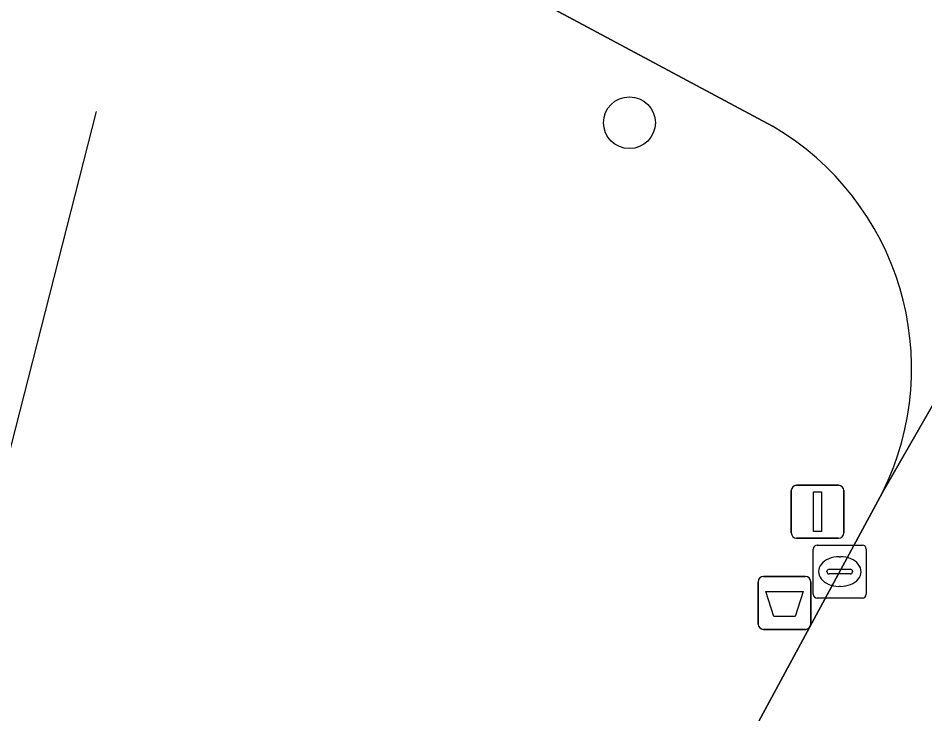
# Model space of a CAD drawing. Extents: x 159489 to 160304, y 383825 to 384531.
# Drawn here: x 159841.35 to 159858.45, y 384127.21 to 384140.34 of the extents above; entities that cross this region are included whole.
import ezdxf

# ---------------------------------------------------------------- set-up
doc = ezdxf.new("R2010")
doc.units = 0
for name, color, linetype in [('IMGEO_Afvalbak', 7, 'Continuous'), ('IMGEO_Boom', 7, 'Continuous'), ('IMGEO_Kolk', 7, 'Continuous'), ('IMGEO_Lichtmast', 7, 'Continuous'), ('IMGEO_Lijnafwatering', 7, 'Continuous'), ('IMGEO_Rijbaan_lokaal_gesloten', 7, 'Continuous'), ('IMGEO_Voetpad_open', 7, 'Continuous')]:
    doc.layers.add(name, color=color, linetype=linetype)

msp = doc.modelspace()

# ---------------------------------------------------------------- linework, layer by layer
at = {"layer": 'IMGEO_Afvalbak'}
for p, q in [((159855.311, 384128.9), (159855.311, 384129.7)), ((159855.311, 384129.7), (159855.311, 384128.9)), ((159855.411, 384129.8), (159856.201, 384129.8)), ((159856.201, 384129.8), (159855.411, 384129.8)), ((159856.301, 384129.7), (159856.301, 384128.9)), ((159856.301, 384128.9), (159856.301, 384129.7)), ((159856.201, 384128.8), (159855.411, 384128.8)), ((159855.411, 384128.8), (159856.201, 384128.8))]:
    msp.add_line(p, q, dxfattribs=at)
msp.add_lwpolyline([(159855.454, 384129.514), (159856.158, 384129.514), (159856.009, 384129.044), (159855.603, 384129.044), (159855.454, 384129.514)], dxfattribs=at)
for centre, start, end in [((159855.411, 384129.7), 90, 180), ((159855.411, 384129.7), 90, 180), ((159856.201, 384129.7), 0, 90), ((159856.201, 384129.7), 360, 90), ((159855.411, 384128.9), 180, 270), ((159855.411, 384128.9), 180, 270), ((159856.201, 384128.9), 270, 0), ((159856.201, 384128.9), 270, 0)]:
    msp.add_arc(centre, 0.1, start, end, dxfattribs=at)
at = {"layer": 'IMGEO_Boom'}
msp.add_circle((159852.881, 384138.364), 0.489, dxfattribs=at)
at = {"layer": 'IMGEO_Kolk'}
for p, q in [((159856.424, 384130.391), (159857.276, 384130.391)), ((159856.349, 384129.465), (159856.349, 384130.317)), ((159856.837, 384130.171), (159856.862, 384130.171)), ((159857.35, 384130.317), (159857.35, 384129.465)), ((159856.608, 384129.885), (159856.608, 384129.897)), ((159857.046, 384129.848), (159856.648, 384129.848)), ((159856.651, 384129.934), (159857.049, 384129.934)), ((159857.092, 384129.897), (159857.092, 384129.885)), ((159856.86, 384129.611), (159856.835, 384129.611)), ((159857.276, 384129.391), (159856.424, 384129.391))]:
    msp.add_line(p, q, dxfattribs=at)
for points in [[(159856.424, 384130.391), (159857.276, 384130.391)], [(159856.349, 384129.465), (159856.349, 384130.317)], [(159857.35, 384130.317), (159857.35, 384129.465)], [(159857.276, 384129.391), (159856.424, 384129.391)]]:
    msp.add_lwpolyline(points, dxfattribs=at)
for centre, radius, start, end in [((159856.426, 384130.315), 0.0765, 91.552, 178.448), ((159856.426, 384130.315), 0.0765, 91.552, 178.448), ((159857.274, 384130.315), 0.0765, 1.552, 88.448), ((159857.274, 384130.315), 0.0765, 1.552, 88.448), ((159856.648, 384129.894), 0.0403, 85.8775, 175.7526), ((159856.645, 384129.884), 0.0366, 178.938, 274.7102), ((159857.049, 384129.891), 0.043, 264.8664, 352.4533), ((159857.053, 384129.896), 0.0386, 1.7309, 96.639), ((159856.426, 384129.467), 0.0765, 181.552, 268.448), ((159856.426, 384129.467), 0.0765, 181.552, 268.448), ((159857.274, 384129.467), 0.0765, 271.552, 358.448), ((159857.274, 384129.467), 0.0765, 271.552, 358.448)]:
    msp.add_arc(centre, radius, start, end, dxfattribs=at)
for centre, major_axis, ratio, start_param, end_param in [((159856.836, 384129.891), (-0.387, 0.002), 0.722429, 4.712389, 7.853982), ((159856.861, 384129.891), (-0.39, 0.002), 0.717154, 1.570796, 4.712389)]:
    msp.add_ellipse(centre, major_axis=major_axis, ratio=ratio, start_param=start_param, end_param=end_param, dxfattribs=at)
at = {"layer": 'IMGEO_Lichtmast'}
for p, q in [((159855.935, 384130.621), (159855.935, 384131.421)), ((159855.935, 384131.421), (159855.935, 384130.621)), ((159856.035, 384131.521), (159856.825, 384131.521)), ((159856.825, 384131.521), (159856.035, 384131.521)), ((159856.925, 384131.421), (159856.925, 384130.621)), ((159856.925, 384130.621), (159856.925, 384131.421)), ((159856.825, 384130.521), (159856.035, 384130.521)), ((159856.035, 384130.521), (159856.825, 384130.521))]:
    msp.add_line(p, q, dxfattribs=at)
msp.add_lwpolyline([(159856.355, 384131.396), (159856.505, 384131.396), (159856.505, 384130.646), (159856.355, 384130.646), (159856.355, 384131.396)], dxfattribs=at)
for centre, start, end in [((159856.035, 384131.421), 90, 180), ((159856.035, 384131.421), 90, 180), ((159856.825, 384131.421), 0, 90), ((159856.825, 384131.421), 360, 90), ((159856.035, 384130.621), 180, 270), ((159856.035, 384130.621), 180, 270), ((159856.825, 384130.621), 270, 0), ((159856.825, 384130.621), 270, 0)]:
    msp.add_arc(centre, 0.1, start, end, dxfattribs=at)
at = {"layer": 'IMGEO_Lijnafwatering'}
msp.add_lwpolyline([(159838.261, 384120.684), (159842.828, 384138.579)], dxfattribs=at)
at = {"layer": 'IMGEO_Rijbaan_lokaal_gesloten'}
for points in [[(159857.656, 384131.382), (159862.941, 384140.583), (159862.337, 384140.91), (159861.705, 384141.252), (159855.536, 384144.567), (159759.321, 384196.257)], [(159797.906, 384169.299), (159802.216, 384166.981), (159803.09, 384168.608), (159846.53, 384145.249), (159851.528, 384142.567), (159850.655, 384140.94), (159855.579, 384138.299)], [(159850.273, 384106.058), (159865.274, 384133.885), (159867.537, 384138.085), (159865.935, 384138.962), (159862.941, 384140.583), (159857.656, 384131.382), (159855.234, 384126.903), (159856.858, 384126.025), (159849.669, 384112.727), (159849.025, 384111.514), (159847.394, 384112.379), (159837.844, 384094.373), (159835.74, 384090.56), (159837.077, 384089.883)]]:
    msp.add_lwpolyline(points, dxfattribs=at)
msp.add_arc((159852.913, 384133.728), 5.291, 333.6798, 59.7476, dxfattribs=at)
at = {"layer": 'IMGEO_Voetpad_open'}
for points in [[(159855.579, 384138.299), (159850.655, 384140.94), (159845.656, 384143.622), (159840.824, 384146.221), (159839.222, 384140.129), (159837.566, 384133.683), (159836.006, 384134.084), (159834.836, 384129.507), (159836.385, 384129.134), (159835.035, 384123.895), (159834.974, 384123.654), (159832.16, 384112.593), (159830.962, 384107.902), (159829.539, 384102.326), (159829.123, 384101.594), (159828.64, 384101.158), (159829.252, 384099.702)], [(159831.175, 384099.666), (159833.803, 384098.255), (159835.361, 384097.394), (159834.642, 384096.101), (159837.844, 384094.373), (159847.394, 384112.379), (159848.041, 384113.599), (159855.234, 384126.903), (159857.656, 384131.382)]]:
    msp.add_lwpolyline(points, dxfattribs=at)
msp.add_arc((159852.913, 384133.728), 5.291, 333.6798, 59.7476, dxfattribs=at)

doc.saveas('drawing.dxf')
